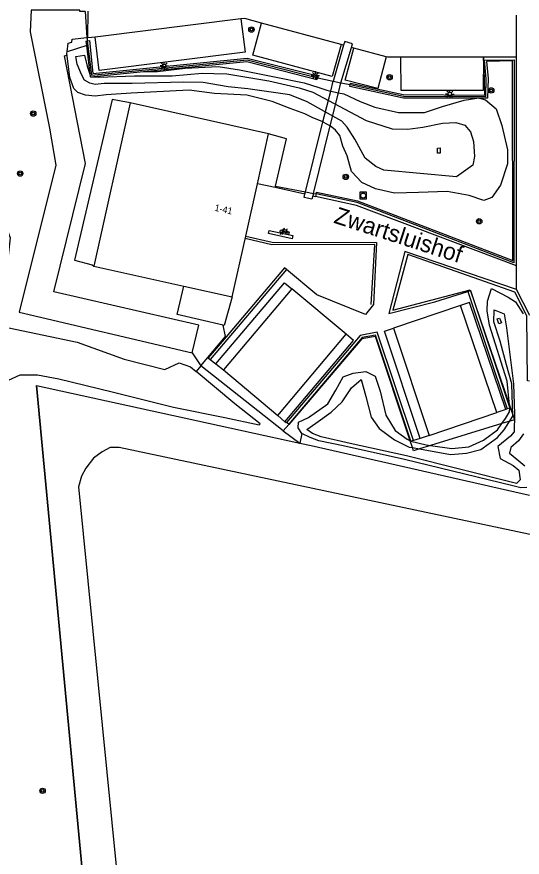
# Model space of a CAD drawing. Extents: x 125000 to 129004, y 397500 to 399008.
# Drawn here: x 127296.7 to 127371.7, y 397632.3 to 397757 of the extents above; entities that cross this region are included whole.
import ezdxf

# ---------------------------------------------------------------- set-up
doc = ezdxf.new("R2010")
doc.units = 0
for name, color, linetype in [('gg-afsc-faunaraster', 7, 'Continuous'), ('gg-afsc-lijn faunaraster', 7, 'Continuous'), ('gg-anno-huisnummerreeks BGT', 7, 'Continuous'), ('gg-anno-openbare ruimte label', 7, 'Continuous'), ('gg-bbg-bijgebouw', 7, 'Continuous'), ('gg-bbg-hoofdgebouw', 7, 'Continuous'), ('gg-bbg-luifel en loopbrug', 7, 'Continuous'), ('gg-knt-verharding', 7, 'Continuous'), ('gg-knt-verharding nz', 7, 'Continuous'), ('gg-kntw-bovenkant insteek waterloop', 7, 'Continuous'), ('gg-kntw-waterlijn', 7, 'Continuous'), ('gg-kwrk-kunstwerk niveau 01', 7, 'Continuous'), ('gt-grn-groengrens', 7, 'Continuous'), ('gt-grn-groengrens NZ', 7, 'Continuous'), ('gt-grn-vlakafsluiter', 7, 'Continuous'), ('gt-symb-boom', 7, 'Continuous'), ('gt-symb-fietsenrek', 7, 'Continuous'), ('gt-symb-kolk center center', 7, 'Continuous'), ('gt-symb-lichtmast', 7, 'Continuous'), ('gt-symb-rioolschacht', 7, 'Continuous'), ('gx-grn-maaiveld', 7, 'Continuous')]:
    doc.layers.add(name, color=color, linetype=linetype)

# ---------------------------------------------------------------- blocks, each defined once
blk = doc.blocks.new('gt0-BOOM')
at = {"layer": 'gt-symb-boom'}
for radius in [0.4, 0.2]:
    blk.add_circle((0, 0), radius, dxfattribs=at)
blk = doc.blocks.new('gt0-LMAST')
at = {"layer": 'gt-symb-lichtmast'}
for p, q in [((-0.18, 0.17), (-0.45, 0.44)), ((-0.01, 0.25), (-0.01, 0.62)), ((0.17, 0.17), (0.44, 0.44)), ((-0.26, 0), (-0.63, 0)), ((-0.18, -0.18), (-0.45, -0.45)), ((-0.01, -0.25), (-0.01, -0.63)), ((0.44, -0.45), (0.17, -0.18)), ((0.24, 0), (0.62, 0))]:
    blk.add_line(p, q, dxfattribs=at)
blk.add_circle((-0.01, 0), 0.25, dxfattribs=at)
blk = doc.blocks.new('gt0-KOLKCC')
at = {"layer": 'gt-symb-kolk center center'}
blk.add_lwpolyline([(-0.38, 0.2), (0.37, 0.2), (0.37, -0.2), (-0.38, -0.2)], close=True, dxfattribs=at)
blk = doc.blocks.new('gt0-FREK')
at = {"layer": 'gt-symb-fietsenrek'}
for p, q in [((0.26, 0.76), (0.29, 0.82)), ((0.54, 0.34), (0.26, 0.76)), ((0.29, 0.82), (0.77, 0.71)), ((0.77, 0.71), (0.54, 0.34)), ((0.76, 0.84), (0.87, 0.82)), ((0.77, 0.71), (0.84, 0.82)), ((0.89, 0.25), (0.77, 0.71))]:
    blk.add_line(p, q, dxfattribs=at)
for points in [[(-0.12, 0), (-0.05, 0.31), (0.05, 0.31), (0.12, 0)], [(0.04, 0.48), (0.23, 0.71), (0.26, 0.76)], [(0.29, 0.82), (0.36, 0.94), (0.45, 0.93)], [(0.54, 0.34), (0.56, 0.31), (0.89, 0.25)]]:
    blk.add_lwpolyline(points, dxfattribs=at)
for centre in [(0.04, 0.48), (0.89, 0.25)]:
    blk.add_circle(centre, 0.252, dxfattribs=at)
blk = doc.blocks.new('gt0-RS')
at = {"layer": 'gt-symb-rioolschacht'}
blk.add_lwpolyline([(-0.5, -0.5), (0.5, -0.5), (0.5, 0.5), (-0.5, 0.5)], close=True, dxfattribs=at)
blk.add_circle((0, 0), 0.375, dxfattribs=at)

msp = doc.modelspace()

# ---------------------------------------------------------------- linework, layer by layer
at = {"layer": 'gg-afsc-faunaraster'}
for p, q in [((127341.36, 397747.93), (127343.66, 397747.46)), ((127344.81, 397747.22), (127346.2, 397746.94)), ((127336.75, 397738.9), (127334.06, 397739.65)), ((127335.08, 397731.85), (127336.75, 397738.9)), ((127327.68, 397709.59), (127327.33, 397711.24)), ((127324.01, 397705.22), (127325.04, 397706.45)), ((127336.26, 397695.55), (127324.01, 397705.22)), ((127299.63, 397702.31), (127338.69, 397693.76)), ((127337.09, 397696.52), (127336.26, 397695.55)), ((127368.67, 397696.64), (127358.08, 397693.39))]:
    msp.add_line(p, q, dxfattribs=at)
for points in [[(127307.13, 397753.93), (127307.15, 397753.76), (127307.18, 397753.43)], [(127307.18, 397753.43), (127307.78, 397748.36), (127330.9, 397750.61), (127341.36, 397747.93)], [(127346.2, 397746.94), (127354.09, 397745.21), (127366.31, 397745.18), (127366.36, 397747.79), (127366.12, 397750.58), (127370.49, 397750.61), (127370.48, 397720.52), (127347.23, 397729.47), (127341.13, 397730.71)], [(127313.54, 397744.22), (127310.87, 397744.75), (127305.29, 397720.88), (127307.9, 397720.19), (127308.15, 397720.01)], [(127327.33, 397711.24), (127320.53, 397712.81), (127321.48, 397717.04)], [(127328.67, 397715.44), (127327.5, 397711.2), (127327.33, 397711.24)], [(127338.69, 397693.76), (127340.38, 397693.39), (127372.77, 397686.05)]]:
    msp.add_lwpolyline(points, dxfattribs=at)
at = {"layer": 'gg-afsc-lijn faunaraster'}
for p, q in [((127306.86, 397757.8), (127307.13, 397753.93)), ((127343.66, 397747.46), (127344.81, 397747.22)), ((127335.08, 397731.85), (127339.53, 397731.01)), ((127339.53, 397731.01), (127340.72, 397730.78)), ((127340.72, 397730.78), (127341.13, 397730.71)), ((127325.04, 397706.45), (127327.68, 397709.59)), ((127336.26, 397695.55), (127324.01, 397705.22)), ((127299.63, 397702.31), (127338.69, 397693.76)), ((127355.4, 397693.08), (127355.06, 397694.11)), ((127358.08, 397693.39), (127356.46, 397692.89))]:
    msp.add_line(p, q, dxfattribs=at)
for points in [[(127349.27, 397714.32), (127349.83, 397723.23), (127334.56, 397723.19), (127330.6, 397724.09)], [(127372.8, 397702.94), (127372.48, 397702.97), (127372.37, 397712.64), (127370.58, 397716.13), (127354.71, 397721.72), (127352.53, 397713.48), (127364, 397716.48), (127369.81, 397699.37)], [(127355.06, 397694.11), (127349.93, 397709.59), (127347.91, 397709.22), (127337.09, 397696.52)], [(127299.63, 397702.31), (127308.7, 397606.31), (127311.41, 397579.46), (127316.01, 397532.97)], [(127369.81, 397699.37), (127370.54, 397697.22), (127368.67, 397696.64)], [(127338.69, 397693.76), (127340.38, 397693.39), (127372.77, 397686.05)], [(127356.46, 397692.89), (127355.56, 397692.61), (127355.4, 397693.08)]]:
    msp.add_lwpolyline(points, dxfattribs=at)
at = {"layer": 'gg-bbg-bijgebouw'}
for p, q in [((127337.54, 397716.64), (127327.37, 397704.62)), ((127345.57, 397709.9), (127337.54, 397716.64)), ((127362.54, 397714.18), (127352.61, 397710.82)), ((127367.91, 397698.3), (127362.54, 397714.18)), ((127335.45, 397697.84), (127345.57, 397709.9)), ((127352.61, 397710.82), (127357.92, 397694.9)), ((127327.37, 397704.62), (127335.45, 397697.84)), ((127357.92, 397694.9), (127367.91, 397698.28)), ((127367.91, 397698.28), (127367.91, 397698.3))]:
    msp.add_line(p, q, dxfattribs=at)
at = {"layer": 'gg-bbg-hoofdgebouw'}
for p, q in [((127313.54, 397744.22), (127308.15, 397720.01)), ((127334.06, 397739.65), (127313.54, 397744.22)), ((127332.41, 397732.24), (127334.06, 397739.65)), ((127330.68, 397724.44), (127332.41, 397732.24)), ((127328.67, 397715.44), (127330.68, 397724.44)), ((127308.15, 397720.01), (127321.48, 397717.04)), ((127321.48, 397717.04), (127328.67, 397715.44))]:
    msp.add_line(p, q, dxfattribs=at)
at = {"layer": 'gg-bbg-luifel en loopbrug'}
for p, q in [((127326.25, 397705.5), (127327.37, 397704.62)), ((127369.25, 397698.75), (127367.91, 397698.3)), ((127336.5, 397696.89), (127335.45, 397697.84)), ((127357.92, 397694.9), (127356.57, 397694.46))]:
    msp.add_line(p, q, dxfattribs=at)
for points in [[(127326.25, 397705.5), (127336.45, 397717.55), (127337.54, 397716.64)], [(127369.25, 397698.75), (127363.88, 397714.63), (127362.54, 397714.18)], [(127336.5, 397696.89), (127346.65, 397708.99), (127345.57, 397709.9)], [(127356.57, 397694.46), (127351.26, 397710.36), (127352.61, 397710.82)]]:
    msp.add_lwpolyline(points, dxfattribs=at)
at = {"layer": 'gg-knt-verharding'}
for p, q in [((127307.28, 397753.95), (127307.29, 397757.81)), ((127370.83, 397751), (127370.84, 397757.25)), ((127307.28, 397753.95), (127307.13, 397753.93)), ((127308.35, 397753.96), (127307.28, 397753.85)), ((127307.28, 397753.85), (127307.28, 397753.95)), ((127344.81, 397747.22), (127346.38, 397752.45)), ((127345.21, 397752.77), (127344.83, 397752.88)), ((127346.73, 397752.35), (127346.38, 397752.45)), ((127304.16, 397751.59), (127304.19, 397751.81)), ((127370.83, 397751), (127365.94, 397751)), ((127370.85, 397720.04), (127370.83, 397751)), ((127343.29, 397745.98), (127343.66, 397747.46)), ((127344.44, 397745.74), (127344.81, 397747.22)), ((127339.53, 397731.01), (127342.14, 397741.39)), ((127340.72, 397730.78), (127343.22, 397740.8)), ((127335.05, 397731.65), (127332.41, 397732.24)), ((127339.45, 397730.69), (127335.05, 397731.65)), ((127339.45, 397730.69), (127339.53, 397731.01)), ((127340.72, 397730.78), (127340.63, 397730.43)), ((127340.63, 397730.43), (127341.05, 397730.34)), ((127370.85, 397716.55), (127370.85, 397720.04)), ((127336.75, 397719.5), (127325.43, 397706.14)), ((127363.65, 397716.25), (127369.48, 397698.83)), ((127372.84, 397712.67), (127370.85, 397716.55)), ((127297.09, 397713.2), (127322.75, 397707.13)), ((127327.76, 397709.52), (127325.11, 397706.39)), ((127325.11, 397706.39), (127325.43, 397706.14)), ((127325.43, 397706.14), (127326.25, 397705.5)), ((127369.48, 397698.83), (127369.25, 397698.75)), ((127369.85, 397698.93), (127369.48, 397698.83)), ((127337.07, 397696.54), (127336.74, 397696.82)), ((127355.56, 397694.13), (127355.19, 397694.04)), ((127356.57, 397694.46), (127355.56, 397694.13))]:
    msp.add_line(p, q, dxfattribs=at)
for points in [[(127306.86, 397757.8), (127306.06, 397757.78), (127306.08, 397758), (127298.87, 397757.98), (127298.72, 397754.78), (127301.55, 397740.49), (127302.52, 397734.98), (127297.09, 397713.2)], [(127329.96, 397756.68), (127330.61, 397751.77), (127308.96, 397749.05), (127308.35, 397753.96)], [(127333.01, 397756.06), (127330.53, 397756.76), (127329.96, 397756.68)], [(127344.83, 397752.88), (127343.52, 397748.12), (127331.73, 397751.3), (127333.01, 397756.06)], [(127304.19, 397751.81), (127304.35, 397753.1), (127304.87, 397753.21), (127304.95, 397753.66), (127307.13, 397753.93)], [(127346.38, 397752.45), (127346.54, 397752.98), (127345.37, 397753.33), (127345.21, 397752.77)], [(127345.21, 397752.77), (127343.69, 397747.58), (127343.66, 397747.46)], [(127351.54, 397751.07), (127350.29, 397746.34), (127345.45, 397747.6), (127346.73, 397752.35)], [(127322.75, 397707.13), (127323.71, 397711.25), (127302.23, 397716.17), (127306.89, 397735.24), (127303.79, 397751.19), (127304.13, 397751.31), (127304.16, 397751.59)], [(127353.7, 397751), (127351.71, 397751.03), (127351.54, 397751.07)], [(127365.94, 397751), (127365.92, 397746.07), (127353.75, 397746.06), (127353.7, 397751)], [(127340.63, 397730.43), (127340.51, 397729.95), (127339.33, 397730.19), (127339.45, 397730.69)], [(127370.85, 397720.04), (127347.11, 397729.01), (127341.05, 397730.34)], [(127330.68, 397724.44), (127334.58, 397723.57), (127350.09, 397723.49), (127349.64, 397714.3), (127348.46, 397712.81), (127341.23, 397715.75), (127336.75, 397719.5)], [(127370.85, 397716.55), (127354.28, 397722.18), (127351.91, 397713), (127358.76, 397714.69), (127363.65, 397716.25)], [(127336.75, 397719.5), (127336.44, 397719.74), (127327.76, 397709.52)], [(127363.65, 397716.25), (127364.01, 397716.38), (127369.85, 397698.93)], [(127355.56, 397694.13), (127350.2, 397710.23), (127347.67, 397709.71), (127336.74, 397696.82)], [(127355.19, 397694.04), (127349.94, 397709.77), (127347.94, 397709.4), (127337.07, 397696.54)], [(127336.74, 397696.82), (127336.68, 397696.74), (127336.5, 397696.89)]]:
    msp.add_lwpolyline(points, dxfattribs=at)
at = {"layer": 'gg-knt-verharding nz'}
for p, q in [((127329.96, 397756.68), (127308.35, 397753.96)), ((127344.83, 397752.88), (127333.01, 397756.06)), ((127351.54, 397751.07), (127346.73, 397752.35)), ((127365.94, 397751), (127353.7, 397751))]:
    msp.add_line(p, q, dxfattribs=at)
msp.add_lwpolyline([(127334.06, 397724.85), (127334.15, 397725.29), (127337.65, 397724.53), (127337.56, 397724.08), (127334.06, 397724.85)], dxfattribs=at)
at = {"layer": 'gg-kntw-bovenkant insteek waterloop'}
for p, q in [((127307.1, 397752.72), (127304.19, 397751.81)), ((127342.69, 397746.11), (127343.29, 397745.98)), ((127342.14, 397741.39), (127340.54, 397742.06)), ((127369.85, 397698.93), (127369.81, 397699.37)), ((127355.06, 397694.11), (127355.19, 397694.04))]:
    msp.add_line(p, q, dxfattribs=at)
for points in [[(127305.76, 397745.77), (127305.2, 397746.35), (127304.57, 397748.01), (127304.16, 397751.59)], [(127315.54, 397748.87), (127317.59, 397748.9), (127321.71, 397749.35), (127326.61, 397749.6), (127329.77, 397749.15), (127334.95, 397748.11), (127339.33, 397747.22), (127341.55, 397746.49), (127342.69, 397746.11)], [(127340.54, 397742.06), (127339.47, 397742.58), (127337.26, 397743.41), (127334.62, 397744.45), (127330.85, 397745.39), (127326.03, 397745.63), (127322.29, 397746.13), (127313.69, 397745.67), (127309.96, 397745.43), (127308.36, 397745.21), (127306.93, 397745.35), (127305.76, 397745.77)], [(127365.38, 397744.92), (127366.24, 397744.66), (127367.83, 397743.33), (127368.69, 397740.89), (127369.52, 397737.25), (127369.51, 397735.16), (127368.46, 397732), (127367.21, 397730.17), (127366.03, 397729.74), (127363.85, 397730.5), (127360.55, 397731.09), (127356.33, 397730.93), (127352.75, 397730.81), (127349.91, 397731.46), (127347.9, 397732.42), (127346.38, 397734.05), (127345.72, 397736.35), (127345.09, 397737.82), (127344.62, 397739.37), (127343.99, 397740.18), (127343.22, 397740.8)], [(127344.44, 397745.74), (127345.26, 397745.56), (127347.65, 397744.43), (127349.85, 397743.6), (127353.37, 397742.78), (127357.2, 397742.79), (127359.89, 397743.7), (127363.11, 397744.64), (127364.95, 397744.92)], [(127369.81, 397699.37), (127369.48, 397702.95), (127366.87, 397711.26), (127366.5, 397713.38), (127366.53, 397714.83), (127367.16, 397716.7), (127369.62, 397715.41), (127370.71, 397714.73), (127371.84, 397712.94)], [(127292.9, 397698.14), (127294, 397701.18), (127295.48, 397703.07), (127297.2, 397703.88), (127299.78, 397703.89), (127302.98, 397703.27), (127310.86, 397701.38), (127319.96, 397699.09), (127327.58, 397697.56), (127332.7, 397696.46), (127332.81, 397696.61), (127329.07, 397699.59), (127323.32, 397704.39)], [(127339, 397695.16), (127338.44, 397696), (127338.51, 397696.88), (127340, 397697.53), (127342.88, 397699.6), (127344.05, 397701.62), (127345.13, 397703.6), (127346.6, 397704.12), (127348.5, 397704.38), (127349.9, 397703.68), (127350.65, 397701.46), (127351.49, 397697.92), (127352.86, 397695.6), (127354.61, 397694.33), (127355.06, 397694.11)], [(127368.67, 397696.64), (127369.23, 397697.4), (127369.82, 397698.41), (127369.85, 397698.93)], [(127358.08, 397693.39), (127361.27, 397692.93), (127363.79, 397693.22), (127365.96, 397694.18), (127368.01, 397695.73), (127368.67, 397696.64)], [(127372.39, 397687.18), (127371.48, 397687.1), (127370.32, 397687.41), (127354.24, 397691.33), (127345.15, 397693.36), (127341.55, 397694.08), (127340.26, 397694.59), (127339, 397695.16)], [(127371.91, 397695.13), (127371.17, 397694.07), (127370.02, 397693.12), (127369.83, 397692.24), (127371.19, 397691.14), (127372.1, 397690.37)], [(127355.19, 397694.04), (127357.43, 397693.48), (127358.08, 397693.39)]]:
    msp.add_lwpolyline(points, dxfattribs=at)
at = {"layer": 'gg-kntw-waterlijn'}
for p, q in [((127305.49, 397751.1), (127306.78, 397751.29)), ((127307.52, 397748.61), (127307.65, 397748.11)), ((127307.65, 397748.11), (127308.9, 397748.03)), ((127355.4, 397693.08), (127356.46, 397692.89))]:
    msp.add_line(p, q, dxfattribs=at)
for points in [[(127356.94, 397740.6), (127359.85, 397741.2), (127361.85, 397741.3), (127363.2, 397740.93), (127364.03, 397739.95), (127364.47, 397738.48), (127364.64, 397736.28), (127364.37, 397734.99), (127361.97, 397733.27), (127351.18, 397734.26), (127349.96, 397734.8), (127348.41, 397736.04), (127346.87, 397738.85), (127345.71, 397740.63), (127344.92, 397741.5), (127339.82, 397744.37), (127337.23, 397745.43), (127331, 397746.32), (127328.06, 397746.63), (127324.39, 397747.27), (127321.39, 397747.28), (127313.83, 397747.12), (127309.67, 397747.08), (127308.33, 397746.97), (127307.54, 397747.17), (127306.78, 397747.61), (127306.34, 397748.42), (127305.68, 397749.98), (127305.49, 397751.1)], [(127306.78, 397751.29), (127307.15, 397749.65), (127307.52, 397748.61)], [(127308.9, 397748.03), (127314.18, 397748.22), (127319.76, 397748.22), (127324.23, 397748.65), (127325.97, 397748.6), (127327.87, 397748.54), (127334.12, 397747.51), (127338.63, 397746.47), (127340.66, 397745.83), (127345.36, 397743.28), (127348.53, 397741.59), (127352.42, 397740.39), (127354.71, 397740.34), (127356.94, 397740.6)], [(127370.3, 397697.77), (127370.14, 397702.55), (127369.37, 397705.38), (127368.41, 397708.87), (127367.49, 397711.74), (127367.52, 397713.52), (127369.03, 397712.95), (127369.38, 397710.85), (127370.4, 397702.54), (127370.56, 397698.03), (127370.49, 397695.45), (127369.96, 397694.79), (127368.07, 397693.24), (127368.42, 397691.47), (127370.34, 397690.41), (127371.22, 397689.73), (127371.42, 397688.32), (127370.86, 397687.78), (127354.54, 397691.86), (127346.18, 397693.69), (127341.85, 397694.69), (127340.57, 397695.19), (127339.77, 397695.79), (127341.07, 397696.73), (127343.37, 397698.34), (127344.99, 397699.9), (127346.38, 397701.95), (127347.8, 397703.19), (127348.5, 397700.69), (127349.29, 397697.6), (127350.46, 397695.92), (127352.73, 397694.24), (127354.93, 397693.16), (127355.4, 397693.08)], [(127356.46, 397692.89), (127361.04, 397692.08), (127363.41, 397692.28), (127365.56, 397692.82), (127368.04, 397694.58), (127369.03, 397695.71), (127370.3, 397697.77)]]:
    msp.add_lwpolyline(points, dxfattribs=at)
at = {"layer": 'gg-kwrk-kunstwerk niveau 01'}
for p, q in [((127342.14, 397741.39), (127343.29, 397745.98)), ((127343.29, 397745.98), (127344.44, 397745.74)), ((127343.22, 397740.8), (127344.44, 397745.74)), ((127342.14, 397741.39), (127343.22, 397740.8))]:
    msp.add_line(p, q, dxfattribs=at)
at = {"layer": 'gt-grn-groengrens'}
for p, q in [((127307.65, 397748.11), (127307.1, 397752.72)), ((127307.65, 397748.11), (127315.54, 397748.87)), ((127365.38, 397744.92), (127364.95, 397744.92)), ((127341.13, 397730.71), (127341.05, 397730.34)), ((127327.68, 397709.59), (127327.76, 397709.52)), ((127322.75, 397707.13), (127324.01, 397705.22)), ((127325.11, 397706.39), (127325.04, 397706.45)), ((127337.09, 397696.52), (127337.07, 397696.54)), ((127336.26, 397695.55), (127338.69, 397693.76)), ((127339, 397695.16), (127338.69, 397693.76))]:
    msp.add_line(p, q, dxfattribs=at)
for points in [[(127307.1, 397752.72), (127307.02, 397753.4), (127307.18, 397753.43)], [(127307.18, 397753.43), (127307.53, 397753.48), (127308, 397748.57), (127330.92, 397750.86), (127341.4, 397748.23), (127341.36, 397747.93)], [(127346.2, 397746.94), (127346.24, 397747.14), (127354.06, 397745.46), (127366.16, 397745.36), (127366.12, 397747.9), (127365.94, 397751)], [(127315.54, 397748.87), (127330.84, 397750.35), (127341.25, 397747.69), (127341.36, 397747.93)], [(127341.13, 397730.71), (127341.18, 397730.97), (127347.28, 397729.71), (127370.31, 397720.82), (127370.27, 397750.44), (127366.41, 397750.37), (127366.64, 397747.85), (127366.56, 397744.92), (127365.38, 397744.92)], [(127364.95, 397744.92), (127354.1, 397744.93), (127346.12, 397746.65), (127346.2, 397746.94)]]:
    msp.add_lwpolyline(points, dxfattribs=at)
at = {"layer": 'gt-grn-groengrens NZ'}
msp.add_line((127324.01, 397705.22), (127323.32, 397704.39), dxfattribs=at)
at = {"layer": 'gt-grn-vlakafsluiter'}
msp.add_line((127335.05, 397731.65), (127335.08, 397731.85), dxfattribs=at)
at = {"layer": 'gx-grn-maaiveld'}
for points in [[(127271.48, 397739.77), (127277.32, 397737.46), (127286.31, 397728.82), (127294.89, 397726.54), (127295.72, 397724.19), (127295.45, 397721.55), (127293.76, 397711.78), (127294.59, 397711.05), (127305.68, 397708.73), (127312.67, 397706.23), (127318.67, 397704.66), (127320.83, 397705.68), (127322.51, 397705.06), (127323.32, 397704.39)], [(127316.01, 397532.97), (127311.41, 397579.46), (127308.7, 397606.31), (127299.63, 397702.31)], [(127430.46, 397668.02), (127420.73, 397670.08), (127311.92, 397693.1), (127310.55, 397693.1), (127309.38, 397692.47), (127308.11, 397691.51), (127306.95, 397690.03), (127306.31, 397688.87), (127305.89, 397687.28), (127321.34, 397531.38), (127391.4, 397514.61)]]:
    msp.add_lwpolyline(points, dxfattribs=at)

# ---------------------------------------------------------------- block references
at = {"layer": 'gt-symb-boom'}
for p in [(127331.53, 397755.1), (127352.02, 397748.03), (127367.1, 397746.07), (127299.16, 397742.64), (127297.22, 397733.74), (127345.53, 397733.25), (127365.32, 397726.66), (127300.55, 397642.17)]:
    msp.add_blockref('gt0-BOOM', p, dxfattribs=at)
at = {"layer": 'gt-symb-fietsenrek'}
msp.add_blockref('gt0-FREK', (127335.98, 397724.68), dxfattribs=at)
at = {"layer": 'gt-symb-kolk center center'}
for p, rotation in [((127359.33, 397737.16), 90.48417816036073), ((127368.29, 397711.88), -70.03619914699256)]:
    msp.add_blockref('gt0-KOLKCC', p, dxfattribs=dict(at, rotation=rotation))
at = {"layer": 'gt-symb-lichtmast'}
for p in [(127318.6, 397749.71), (127341.02, 397748.3), (127360.97, 397745.54)]:
    msp.add_blockref('gt0-LMAST', p, dxfattribs=at)
at = {"layer": 'gt-symb-rioolschacht'}
msp.add_blockref('gt0-RS', (127348.11, 397730.47), dxfattribs=at)

# ---------------------------------------------------------------- texts
at = {"layer": 'gg-anno-huisnummerreeks BGT'}
msp.add_text('1-41', height=1, rotation=347.5, dxfattribs=at).set_placement((127325.99, 397728.23))
at = {"layer": 'gg-anno-openbare ruimte label'}
msp.add_text('Zwartsluishof', height=2.5, rotation=342.2, dxfattribs=at).set_placement((127343.61, 397726.46))

doc.saveas('drawing.dxf')
